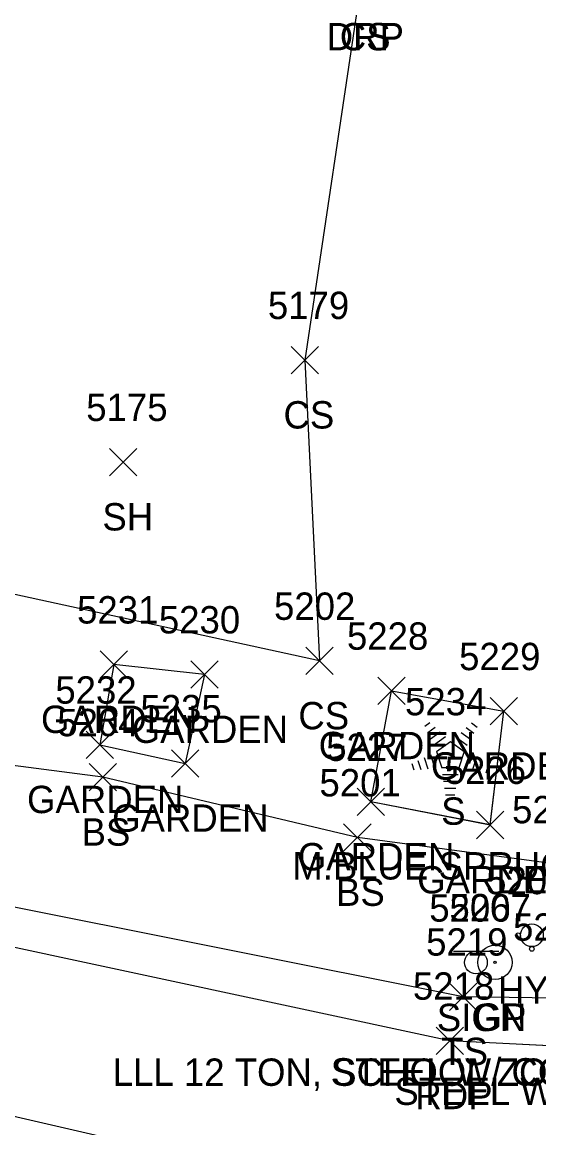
# Model space of a CAD drawing. Extents: x 1554668 to 1563881, y 831386 to 834374.
# Drawn here: x 1562236.5 to 1562274.3, y 833013.6 to 833094.5 of the extents above; entities that cross this region are included whole.
import ezdxf

# ---------------------------------------------------------------- set-up
doc = ezdxf.new("R2010")
doc.units = 0
for name, color, linetype in [('L_A', 7, 'Continuous'), ('L_C', 7, 'Continuous'), ('L_I', 7, 'Continuous'), ('L_TIC', 7, 'Continuous'), ('LAPB', 7, 'Continuous'), ('LELB', 7, 'Continuous'), ('LTC', 7, 'Continuous'), ('P_A', 7, 'Continuous'), ('P_I', 7, 'Continuous'), ('P_TIC', 7, 'Continuous'), ('PET', 7, 'Continuous'), ('PRC', 7, 'Continuous'), ('R_A', 7, 'Continuous'), ('R_C', 7, 'Continuous'), ('R_I', 7, 'Continuous'), ('RGP', 7, 'Continuous'), ('S_A', 7, 'Continuous'), ('S_C', 7, 'Continuous'), ('S_I', 7, 'Continuous'), ('SSGN', 7, 'Continuous'), ('U_A', 7, 'Continuous'), ('U_I', 7, 'Continuous'), ('UWFH', 7, 'Continuous')]:
    doc.layers.add(name, color=color, linetype=linetype)

msp = doc.modelspace()

# ---------------------------------------------------------------- linework, layer by layer
at = {"layer": 'L_TIC'}
for points in [[(1562256.186, 833068.762), (1562258.186, 833070.762)], [(1562258.186, 833068.762), (1562256.186, 833070.762)], [(1562242.889, 833061.31), (1562244.889, 833063.31)], [(1562244.889, 833061.31), (1562242.889, 833063.31)], [(1562242.218, 833046.51), (1562244.218, 833048.51)], [(1562244.218, 833046.51), (1562242.218, 833048.51)], [(1562257.273, 833046.778), (1562259.273, 833048.778)], [(1562259.273, 833046.778), (1562257.273, 833048.778)], [(1562248.855, 833045.784), (1562250.855, 833047.784)], [(1562250.855, 833045.784), (1562248.855, 833047.784)], [(1562248.855, 833045.784), (1562250.855, 833047.784)], [(1562250.855, 833045.784), (1562248.855, 833047.784)], [(1562262.53, 833044.593), (1562264.53, 833046.593)], [(1562264.53, 833044.593), (1562262.53, 833046.593)], [(1562270.742, 833043.101), (1562272.742, 833045.101)], [(1562272.742, 833043.101), (1562270.742, 833045.101)], [(1562270.742, 833043.101), (1562272.742, 833045.101)], [(1562272.742, 833043.101), (1562270.742, 833045.101)], [(1562241.194, 833040.652), (1562243.194, 833042.652)], [(1562243.194, 833040.652), (1562241.194, 833042.652)], [(1562247.422, 833039.29), (1562249.422, 833041.29)], [(1562249.422, 833039.29), (1562247.422, 833041.29)], [(1562247.422, 833039.29), (1562249.422, 833041.29)], [(1562249.422, 833039.29), (1562247.422, 833041.29)], [(1562241.413, 833038.273), (1562243.413, 833040.273)], [(1562243.413, 833038.273), (1562241.413, 833040.273)], [(1562261.009, 833036.467), (1562263.009, 833038.467)], [(1562263.009, 833036.467), (1562261.009, 833038.467)], [(1562269.737, 833034.785), (1562271.737, 833036.785)], [(1562271.737, 833034.785), (1562269.737, 833036.785)], [(1562269.737, 833034.785), (1562271.737, 833036.785)], [(1562271.737, 833034.785), (1562269.737, 833036.785)], [(1562260.029, 833033.873), (1562262.029, 833035.873)], [(1562262.029, 833033.873), (1562260.029, 833035.873)], [(1562267.763, 833022.237), (1562269.763, 833024.237)], [(1562269.763, 833022.237), (1562267.763, 833024.237)]]:
    msp.add_lwpolyline(points, dxfattribs=at)
at = {"layer": 'LAPB'}
for points in [[(1562249.854, 833046.785), (1562243.221, 833047.507), (1562242.191, 833041.653), (1562248.422, 833040.29)], [(1562249.854, 833046.785), (1562243.221, 833047.507), (1562242.191, 833041.653), (1562248.422, 833040.29)], [(1562249.854, 833046.785), (1562243.221, 833047.507), (1562242.191, 833041.653), (1562248.422, 833040.29)], [(1562249.855, 833046.784), (1562243.218, 833047.51), (1562242.194, 833041.652), (1562248.422, 833040.29)], [(1562249.854, 833046.785), (1562248.422, 833040.29)], [(1562249.854, 833046.785), (1562248.422, 833040.29)], [(1562249.854, 833046.785), (1562248.422, 833040.29)], [(1562249.855, 833046.784), (1562248.422, 833040.29)], [(1562270.738, 833035.784), (1562262.008, 833037.467), (1562263.53, 833045.592), (1562271.742, 833044.101)], [(1562270.738, 833035.784), (1562262.008, 833037.467), (1562263.53, 833045.592), (1562271.742, 833044.101)], [(1562270.738, 833035.784), (1562262.008, 833037.467), (1562263.53, 833045.592), (1562271.742, 833044.101)], [(1562270.737, 833035.785), (1562262.009, 833037.467), (1562263.53, 833045.593), (1562271.742, 833044.101)], [(1562270.737, 833035.785), (1562271.742, 833044.101)], [(1562270.738, 833035.784), (1562271.742, 833044.101)], [(1562270.738, 833035.784), (1562271.742, 833044.101)], [(1562270.738, 833035.784), (1562271.742, 833044.101)]]:
    msp.add_lwpolyline(points, dxfattribs=at)
at = {"layer": 'LELB'}
for points in [[(1562261.303, 833097.403), (1562257.186, 833069.762), (1562258.273, 833047.778), (1562223.288, 833055.384), (1562202.175, 833058.073)], [(1562261.303, 833097.403), (1562257.186, 833069.762), (1562258.269, 833047.78), (1562223.289, 833055.383), (1562202.178, 833058.072)], [(1562261.303, 833097.403), (1562257.186, 833069.762), (1562258.269, 833047.78), (1562223.289, 833055.383), (1562202.178, 833058.072)], [(1562261.303, 833097.403), (1562257.186, 833069.762), (1562258.269, 833047.78), (1562223.289, 833055.383), (1562202.178, 833058.072)], [(1562289.147, 833093.74), (1562282.415, 833063.33), (1562275.774, 833032.91), (1562261.029, 833034.873), (1562242.413, 833039.273), (1562213.676, 833043.006), (1562200.203, 833045.858), (1562202.175, 833058.073)], [(1562289.144, 833093.737), (1562282.415, 833063.33), (1562275.775, 833032.909), (1562261.031, 833034.872), (1562242.415, 833039.271), (1562213.674, 833043.007), (1562200.203, 833045.856), (1562202.178, 833058.072)], [(1562289.144, 833093.737), (1562282.415, 833063.33), (1562275.775, 833032.909), (1562261.031, 833034.872), (1562242.415, 833039.271), (1562213.674, 833043.007), (1562200.203, 833045.856), (1562202.178, 833058.072)], [(1562289.144, 833093.737), (1562282.415, 833063.33), (1562275.775, 833032.909), (1562261.031, 833034.872), (1562242.415, 833039.271), (1562213.674, 833043.007), (1562200.203, 833045.856), (1562202.178, 833058.072)], [(1562310.46, 833088.822), (1562306.698, 833064.882), (1562300.719, 833038.318), (1562290.952, 833028.461), (1562277.182, 833023.111), (1562268.768, 833023.235), (1562233.457, 833030.27), (1562192.054, 833037.637)], [(1562310.46, 833088.822), (1562306.698, 833064.882), (1562300.719, 833038.318), (1562290.952, 833028.461), (1562277.182, 833023.111), (1562268.768, 833023.235), (1562233.457, 833030.27), (1562192.054, 833037.637)], [(1562310.46, 833088.822), (1562306.698, 833064.882), (1562300.719, 833038.318), (1562290.952, 833028.461), (1562277.182, 833023.111), (1562268.768, 833023.235), (1562233.457, 833030.27), (1562192.054, 833037.637)], [(1562310.459, 833088.819), (1562306.697, 833064.878), (1562300.719, 833038.319), (1562290.954, 833028.46), (1562277.185, 833023.11), (1562268.763, 833023.237), (1562233.454, 833030.27), (1562192.056, 833037.636)]]:
    msp.add_lwpolyline(points, dxfattribs=at)
at = {"layer": 'LTC'}
for p, q in [((1562265.973, 833043.009), (1562266.327, 833043.266)), ((1562266.182, 833042.543), (1562266.712, 833042.927)), ((1562269, 833042.901), (1562269.549, 833042.502)), ((1562269.371, 833043.249), (1562269.79, 833042.945)), ((1562266.392, 833042.077), (1562267.096, 833042.589)), ((1562266.602, 833041.612), (1562267.48, 833042.25)), ((1562268.258, 833042.204), (1562269.067, 833041.615)), ((1562268.629, 833042.552), (1562269.308, 833042.059)), ((1562266.826, 833041.157), (1562267.838, 833041.891)), ((1562267.838, 833041.891), (1562268.835, 833041.166)), ((1562265.461, 833040.505), (1562265.672, 833039.853)), ((1562265.916, 833040.721), (1562266.187, 833039.886)), ((1562266.372, 833040.937), (1562266.702, 833039.918)), ((1562266.826, 833041.157), (1562267.213, 833039.963)), ((1562268.835, 833041.166), (1562268.444, 833039.963)), ((1562269.272, 833040.895), (1562268.934, 833039.856)), ((1562269.717, 833040.645), (1562269.429, 833039.76)), ((1562270.162, 833040.395), (1562269.924, 833039.665)), ((1562265.005, 833040.288), (1562265.157, 833039.82)), ((1562268.444, 833039.963), (1562267.213, 833039.963)), ((1562270.606, 833040.145), (1562270.419, 833039.57)), ((1562268.405, 833039.463), (1562267.261, 833039.463)), ((1562268.322, 833038.963), (1562267.333, 833038.963)), ((1562268.238, 833038.463), (1562267.406, 833038.463)), ((1562268.154, 833037.963), (1562267.479, 833037.963))]:
    msp.add_line(p, q, dxfattribs=at)
at = {"layer": 'P_TIC'}
for points in [[(1562266.789, 833019.015), (1562268.789, 833021.015)], [(1562268.789, 833019.015), (1562266.789, 833021.015)]]:
    msp.add_lwpolyline(points, dxfattribs=at)
at = {"layer": 'PET'}
for points in [[(1562367.889, 833393.463), (1562360.289, 833352.078), (1562357.044, 833334.113), (1562353.489, 833316.29), (1562348.902, 833287.511), (1562344.023, 833257.511), (1562341.091, 833241.702), (1562334.137, 833199.472), (1562328.958, 833169.512), (1562320.408, 833116.756), (1562314.37, 833085.591), (1562306.506, 833039.997), (1562299.854, 833031.159), (1562289.417, 833022.933), (1562277.976, 833019.507), (1562267.789, 833020.015), (1562232.643, 833027.546), (1562191.643, 833036.001), (1562188.418, 833036.858), (1562166.311, 833041.016), (1562141.251, 833047.118), (1562119.213, 833051.023)], [(1562367.889, 833393.469), (1562360.289, 833352.08), (1562357.041, 833334.115), (1562353.488, 833316.294), (1562348.902, 833287.512), (1562344.019, 833257.512), (1562341.096, 833241.706), (1562334.136, 833199.471), (1562328.957, 833169.511), (1562320.408, 833116.753), (1562314.37, 833085.59), (1562306.506, 833039.996), (1562299.858, 833031.156), (1562289.417, 833022.933), (1562277.98, 833019.505), (1562267.788, 833020.016), (1562232.638, 833027.547), (1562191.647, 833036), (1562188.42, 833036.857), (1562166.314, 833041.013), (1562141.253, 833047.118), (1562119.219, 833051.02)], [(1562367.889, 833393.469), (1562360.289, 833352.08), (1562357.041, 833334.115), (1562353.488, 833316.294), (1562348.902, 833287.512), (1562344.019, 833257.512), (1562341.096, 833241.706), (1562334.136, 833199.471), (1562328.957, 833169.511), (1562320.408, 833116.753), (1562314.37, 833085.59), (1562306.506, 833039.996), (1562299.858, 833031.156), (1562289.417, 833022.933), (1562277.98, 833019.505), (1562267.788, 833020.016), (1562232.638, 833027.547), (1562191.647, 833036), (1562188.42, 833036.857), (1562166.314, 833041.013), (1562141.253, 833047.118), (1562119.219, 833051.02)], [(1562367.889, 833393.469), (1562360.289, 833352.08), (1562357.041, 833334.115), (1562353.488, 833316.294), (1562348.902, 833287.512), (1562344.019, 833257.512), (1562341.096, 833241.706), (1562334.136, 833199.471), (1562328.957, 833169.511), (1562320.408, 833116.753), (1562314.37, 833085.59), (1562306.506, 833039.996), (1562299.858, 833031.156), (1562289.417, 833022.933), (1562277.98, 833019.505), (1562267.788, 833020.016), (1562232.638, 833027.547), (1562191.647, 833036), (1562188.42, 833036.857), (1562166.314, 833041.013), (1562141.253, 833047.118), (1562119.219, 833051.02)]]:
    msp.add_lwpolyline(points, dxfattribs=at)
at = {"layer": 'PRC'}
for points in [[(1562300.293, 833002.635), (1562265.056, 833007.76), (1562229.752, 833015.899), (1562188.56, 833027.158), (1562163.867, 833032.834), (1562128.368, 833039.745), (1562080.008, 833048.853), (1562037.166, 833057.37), (1561989.079, 833066.767), (1561944.749, 833075.337), (1561893.656, 833085.488), (1561855.803, 833092.68), (1561805.738, 833106.779), (1561782.445, 833121.396), (1561772.46, 833130.936), (1561764.816, 833144.509), (1561760.941, 833173.068), (1561763.812, 833193.359), (1561770.109, 833225.658), (1561775.835, 833254.581), (1561787.627, 833309.043), (1561795.14, 833348.536), (1561800.21, 833371.538), (1561806.437, 833405.192)], [(1562300.297, 833002.634), (1562265.06, 833007.759), (1562229.751, 833015.899), (1562188.563, 833027.157), (1562163.87, 833032.838), (1562128.369, 833039.745), (1562080.013, 833048.851), (1562037.119, 833057.379), (1561989.031, 833066.776), (1561944.699, 833075.346), (1561893.607, 833085.494), (1561855.757, 833092.686), (1561805.685, 833106.789), (1561782.448, 833121.397), (1561772.461, 833130.936), (1561764.814, 833144.506), (1561760.941, 833173.07), (1561763.813, 833193.362), (1561770.108, 833225.654), (1561775.838, 833254.58), (1561787.632, 833309.041), (1561795.141, 833348.53), (1561800.212, 833371.537), (1561806.439, 833405.19)], [(1562300.297, 833002.634), (1562265.06, 833007.759), (1562229.751, 833015.899), (1562188.563, 833027.157), (1562163.87, 833032.838), (1562128.369, 833039.745), (1562080.013, 833048.851), (1562037.119, 833057.379), (1561989.031, 833066.776), (1561944.699, 833075.346), (1561893.607, 833085.494), (1561855.757, 833092.686), (1561805.685, 833106.789), (1561782.448, 833121.397), (1561772.461, 833130.936), (1561764.814, 833144.506), (1561760.941, 833173.07), (1561763.813, 833193.362), (1561770.108, 833225.654), (1561775.838, 833254.58), (1561787.632, 833309.041), (1561795.141, 833348.53), (1561800.212, 833371.537), (1561806.439, 833405.19)], [(1562300.297, 833002.634), (1562265.06, 833007.759), (1562229.751, 833015.899), (1562188.563, 833027.157), (1562163.87, 833032.838), (1562128.369, 833039.745), (1562080.013, 833048.851), (1562037.119, 833057.379), (1561989.031, 833066.776), (1561944.699, 833075.346), (1561893.607, 833085.494), (1561855.757, 833092.686), (1561805.685, 833106.789), (1561782.448, 833121.397), (1561772.461, 833130.936), (1561764.814, 833144.506), (1561760.941, 833173.07), (1561763.813, 833193.362), (1561770.108, 833225.654), (1561775.838, 833254.58), (1561787.632, 833309.041), (1561795.141, 833348.53), (1561800.212, 833371.537), (1561806.439, 833405.19)]]:
    msp.add_lwpolyline(points, dxfattribs=at)
at = {"layer": 'RGP'}
msp.add_line((1562271.103, 833025.743), (1562271.103, 833025.743), dxfattribs=at)
for radius in [1.25, 0.0833]:
    msp.add_circle((1562271.103, 833025.743), radius, dxfattribs=at)
at = {"layer": 'SSGN'}
for p, q in [((1562268.059, 833026.574), (1562271.392, 833026.574)), ((1562269.705, 833025.74), (1562269.705, 833025.74))]:
    msp.add_line(p, q, dxfattribs=at)
msp.add_circle((1562269.705, 833025.74), 0.833, dxfattribs=at)
at = {"layer": 'UWFH'}
msp.add_line((1562273.798, 833027.726), (1562273.798, 833027.726), dxfattribs=at)
for centre, radius in [((1562273.798, 833027.726), 0.833), ((1562272.798, 833027.726), 0.167), ((1562273.798, 833026.726), 0.167)]:
    msp.add_circle(centre, radius, dxfattribs=at)

# ---------------------------------------------------------------- texts
at = {"layer": 'L_A'}
for s, p in [('CS', (1562259.744, 833092.403)), ('CS', (1562255.627, 833064.762)), ('SH', (1562242.377, 833057.31)), ('GARDEN', (1562237.887, 833042.51)), ('CS', (1562256.714, 833042.778)), ('GARDEN', (1562244.524, 833041.784)), ('GARDEN', (1562244.524, 833041.784)), ('GARDEN', (1562258.199, 833040.593)), ('GARDEN', (1562266.411, 833039.101)), ('GARDEN', (1562266.411, 833039.101)), ('GARDEN', (1562236.864, 833036.652)), ('GARDEN', (1562243.091, 833035.29)), ('GARDEN', (1562243.091, 833035.29)), ('S', (1562267.163, 833035.801)), ('BS', (1562240.854, 833034.273)), ('GARDEN', (1562256.678, 833032.467)), ('GARDEN', (1562265.406, 833030.785)), ('GARDEN', (1562265.406, 833030.785)), ('BS', (1562259.47, 833029.873)), ('TS', (1562267.173, 833018.237))]:
    msp.add_text(s, height=2, dxfattribs=at).set_placement(p)
at = {"layer": 'L_C'}
msp.add_text('M.BLUE SPRUCE', height=2, dxfattribs=at).set_placement((1562256.266, 833031.801))
at = {"layer": 'L_I'}
for s, p in [('5179', (1562254.485, 833072.762)), ('5175', (1562241.196, 833065.31)), ('5231', (1562240.525, 833050.51)), ('5202', (1562254.934, 833050.778)), ('5230', (1562246.508, 833049.784)), ('5230', (1562246.508, 833049.784)), ('5228', (1562260.27, 833048.593)), ('5229', (1562268.474, 833047.101)), ('5229', (1562268.474, 833047.101)), ('5232', (1562238.935, 833044.652)), ('5235', (1562245.162, 833043.29)), ('5235', (1562245.162, 833043.29)), ('5234', (1562264.518, 833043.801)), ('5204', (1562239.075, 833042.273)), ('5227', (1562258.749, 833040.467)), ('5226', (1562267.422, 833038.785)), ('5226', (1562267.422, 833038.785)), ('5201', (1562258.257, 833037.873)), ('5200', (1562272.349, 833035.91)), ('5219', (1562266.063, 833026.237))]:
    msp.add_text(s, height=2, dxfattribs=at).set_placement(p)
at = {"layer": 'LTC'}
msp.add_text('.', height=1.037, rotation=270, dxfattribs=at).set_placement((1562267.72, 833040.905))
at = {"layer": 'P_A'}
msp.add_text('RDP', height=2, dxfattribs=at).set_placement((1562265.277, 833015.015))
at = {"layer": 'P_I'}
msp.add_text('5218', height=2, dxfattribs=at).set_placement((1562265.096, 833023.015))
at = {"layer": 'R_A'}
for s, p in [('DRP', (1562258.791, 833092.403)), ('GP', (1562269.536, 833020.743))]:
    msp.add_text(s, height=2, dxfattribs=at).set_placement(p)
at = {"layer": 'R_C'}
for p in [(1562259.079, 833016.743), (1562263.736, 833015.327)]:
    msp.add_text('STEEL W/ CONC', height=2, dxfattribs=at).set_placement(p)
at = {"layer": 'R_I'}
for s, p in [('5207', (1562267.764, 833028.743)), ('5208', (1562272.421, 833027.327))]:
    msp.add_text(s, height=2, dxfattribs=at).set_placement(p)
at = {"layer": 'S_A'}
msp.add_text('SIGN', height=2, dxfattribs=at).set_placement((1562266.843, 833020.72))
at = {"layer": 'S_C'}
msp.add_text('LLL 12 TON, SCHOOL ZONE 25 MPH,', height=2, dxfattribs=at).set_placement((1562243.135, 833016.72))
at = {"layer": 'S_I'}
msp.add_text('5206', height=2, dxfattribs=at).set_placement((1562266.292, 833028.72))
at = {"layer": 'U_A'}
msp.add_text('HYD', height=2, dxfattribs=at).set_placement((1562271.318, 833022.726))
at = {"layer": 'U_I'}
msp.add_text('5209', height=2, dxfattribs=at).set_placement((1562270.452, 833030.726))

doc.saveas('drawing.dxf')
